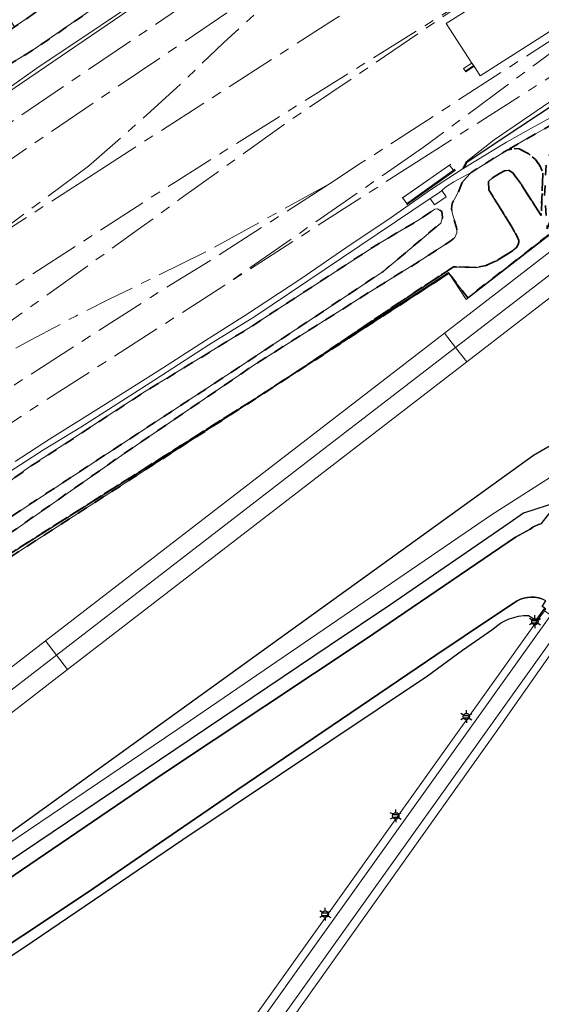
# Model space of a CAD drawing. Extents: x 105780 to 185197, y 477999 to 525027.
# Tile 267 of 562: x 107868 to 107972, y 478286 to 478481. Entities that reach past the tile are written whole.
import ezdxf
from ezdxf.enums import TextEntityAlignment as Align

# ---------------------------------------------------------------- set-up
doc = ezdxf.new("R2010")
doc.units = 0
doc.linetypes.add('AM-AS', pattern=[16, 10, -2, 2, -2])
doc.linetypes.add('XX-HIDDEN', pattern=[4, 2, -2])
for name, color, linetype, lineweight in [('B-GV-GR-GRAS_GAZON-G', 252, 'Continuous', 13), ('B-GV-GR-MATERIAALGRENS-G', 252, 'XX-HIDDEN', 35), ('B-RO-IE-MEUBILAIR_WEGMEUBILAIR-S', 252, 'Continuous', 25), ('B-RO-IE-TERREINAFSCHEIDING_KUNSTMATIG_HEKWERK-G', 252, 'IE-TERREINAFSCHEIDING-KUNSTMATIG', 18), ('B-RO-IE-TERREINAFSCHEIDING_KUNSTMATIG_SCHUTTING-G', 252, 'IE-TERREINAFSCHEIDING-KUNSTMATIG-DICHT', 18), ('B-WE-AM-AS_SPOOR-G', 252, 'AM-AS', 18), ('B-WE-GW-WATERGANG_SLOOT_INSTEEK-G', 252, 'Continuous', 30), ('B-WE-OG-TERREIN_ONBEGROEID-GV', 252, 'Continuous', 18), ('B1-WE-GR-BOUWLAND-GV', 80, 'Continuous', 13), ('B1-WE-GW-TALUD_KRUIN-G', 252, 'Continuous', 25), ('B1-WE-KW-KUNSTWERK_GELUIDSWERING_SCHERM-G', 170, 'Continuous', 18), ('B1-WE-KW-KUNSTWERK_PERRON-GV', 252, 'Continuous', 18), ('B1-WE-OG-WEG-GV', 7, 'Continuous', 18), ('B1-WE-VH-VERHARDING_ASFALT-GV', 252, 'Continuous', 18), ('B1-WE-VH-VERHARDING_BEDRIJFSVLOERPLAAT-GV', 252, 'Continuous', 18), ('B1-WE-VH-VERHARDING_BETON-GV', 252, 'Continuous', 18), ('B1-WE-VH-VERHARDING_GESLOTEN-GV', 252, 'Continuous', 18), ('B1-WE-VH-VERHARDING_HALFVERHARDING-GV', 252, 'Continuous', 18), ('B1-WE-VH-VERHARDING_HALFVERHARDING_GRIND-GV', 252, 'Continuous', 18), ('B1-WE-VH-VERHARDING_OPEN-GV', 252, 'Continuous', 18)]:
    doc.layers.add(name, color=color, linetype=linetype, lineweight=lineweight)
doc.styles.add('NLCS-ISO', font='NLCS-ISO.ttf')
doc.linetypes.add('IE-TERREINAFSCHEIDING-KUNSTMATIG', pattern='A,4,[82,NLCS.SHX,S=0.75,R=90,X=0,Y=0],4,-2', length=10)
doc.linetypes.add('IE-TERREINAFSCHEIDING-KUNSTMATIG-DICHT', pattern='A,8,-1,[82,NLCS.SHX,S=0.75,R=90,X=0,Y=0],-1', length=10)

# ---------------------------------------------------------------- blocks, each defined once
blk = doc.blocks.new('B-SIE-WEG_LICHTMAST-SO')
at = {"ltscale": 0.1}
for p, q in [((-1.1, 0.63), (-2.19, 1.27)), ((0, 1.27), (0, 2.53)), ((1.1, 0.63), (2.19, 1.27)), ((-1.1, -0.63), (-2.19, -1.27)), ((0, -1.27), (0, -2.53)), ((1.1, -0.63), (2.19, -1.27))]:
    blk.add_line(p, q, dxfattribs=at)
at = {"flags": 128}
for points in [[(-1.16, 0.5), (1.16, 0.5)], [(-1.16, -0.5), (1.16, -0.5)]]:
    blk.add_lwpolyline(points, dxfattribs=at)
at = {"ltscale": 0.1}
blk.add_circle((0, 0), 1.27, dxfattribs=at)
at = {"style": 'NLCS-ISO'}
blk.add_attdef('TYPE', text='', height=1.8, dxfattribs=at).set_placement((0, 2.53), align=Align.BOTTOM_CENTER)

msp = doc.modelspace()

# ---------------------------------------------------------------- linework, layer by layer
at = {"layer": 'B-GV-GR-GRAS_GAZON-G', "flags": 128}
for points in [[(107852.964, 478458.627), (107871.504, 478471.71), (107896.825, 478488.723), (107903.3, 478493.712), (107909.801, 478498.24), (107910.297, 478498.026), (107908.008, 478501.26), (107914.044, 478505.515), (107916.409, 478502.315), (107916.659, 478502.613), (107918.849, 478505.22), (107929.651, 478511.799), (107926.337, 478517.079), (107910.762, 478506.644), (107900.281, 478498.178), (107885.625, 478485.566), (107884.22, 478484.597), (107870.595, 478475.2), (107852.368, 478464.176)], [(108001.808, 478482.367), (107991.17, 478475.213), (107987.655, 478472.85), (107981.058, 478469.048), (107971.055, 478462.432), (107963.634, 478457.551), (107956.874, 478453.004), (107956.262, 478451.895), (107960.372, 478454.391), (107964.749, 478457.011), (107969.678, 478459.792), (107974.689, 478462.6), (107978.135, 478464.463), (107982.215, 478466.542), (107985.582, 478468.159), (107989.623, 478470.229), (107992.927, 478471.714), (107999.93, 478475.365), (108007.058, 478478.798), (108010.694, 478481.994)], [(107848.205, 478366.914), (107888.3, 478394.87), (107914.365, 478412.672), (107936.347, 478426.542), (107948.047, 478433.801), (107953.664, 478437.449), (107954.443, 478438.155), (107954.885, 478439.056), (107954.817, 478440.098), (107953.977, 478442.827), (107953.802, 478443.814), (107953.948, 478444.898), (107955.134, 478447.086), (107955.946, 478449.022), (107956.713, 478449.987), (107957.7, 478451.03), (107954.28, 478449.139), (107952.618, 478448.113), (107951.87, 478447.472), (107952.751, 478446.204), (107950.437, 478444.594), (107949.571, 478445.839), (107914.75, 478422.44), (107905.67, 478416.81), (107894.934, 478409.888), (107887.408, 478405.025), (107880.253, 478400.479), (107872.805, 478395.976), (107866.072, 478391.629)], [(107858.575, 478384.269), (107869.875, 478392.45), (107892.903, 478407.489), (107913.449, 478420.05), (107938.974, 478436.683), (107947.427, 478441.691), (107950.469, 478443.746), (107951.043, 478443.83), (107951.911, 478443.259), (107952.005, 478442.079), (107951.661, 478440.981), (107940.159, 478431.337), (107911.323, 478412.166), (107863.911, 478381.121)]]:
    msp.add_lwpolyline(points, dxfattribs=at)
msp.add_lwpolyline([(107819.64, 478439.099), (107821.269, 478436.44), (107856.342, 478460.521), (107902.28, 478491.843), (107908.386, 478495.889), (107909.582, 478495.308), (107913.629, 478498.144), (107912.598, 478499.641), (107910.297, 478498.026), (107909.801, 478498.24), (107903.3, 478493.712), (107896.825, 478488.723), (107871.504, 478471.71), (107852.964, 478458.627), (107847.452, 478455.196), (107838.132, 478448.785), (107826.585, 478441.036), (107821.341, 478439.449)], close=True, dxfattribs=at)
at = {"layer": 'B-GV-GR-MATERIAALGRENS-G', "flags": 128}
msp.add_lwpolyline([(107788.9, 478421.476), (107800.008, 478428.752), (107815.078, 478439.897), (107815.45, 478440.145), (107816.26, 478440.686), (107821.645, 478444.283), (107825.12, 478446.458), (107829.724, 478449.114), (107835.586, 478453.34), (107852.368, 478464.176), (107870.595, 478475.2), (107884.22, 478484.597), (107882.336, 478487.734), (107880.794, 478489.313), (107867.086, 478479.914), (107866.322, 478479.39), (107842.603, 478463.128), (107833.474, 478457.596), (107794.607, 478431.523), (107787.415, 478427.65), (107786.308, 478429.241), (107798.48, 478440.514), (107805.396, 478445.147), (107819.2, 478454.49), (107816.323, 478458.84), (107861.414, 478488.786), (107863.909, 478484.697), (107872.449, 478490.447)], dxfattribs=at)
for points in [[(107988.101, 478450.322), (107985.725, 478453.652), (107988.245, 478455.647), (107993.151, 478459.099), (107992.893, 478459.405), (107996.434, 478461.921), (107996.054, 478462.122), (107994.979, 478462.456), (107994.131, 478462.572), (107993.126, 478462.418), (107991.332, 478461.625), (107981.525, 478455.907), (107979.224, 478453.798), (107978.011, 478452.186), (107973.87, 478442.816), (107972.818, 478439.828), (107972.27, 478446.358), (107972.582, 478452.892), (107973.528, 478455.225), (107976.015, 478457.693), (107980.437, 478461.255), (107983.513, 478463.172), (107990.882, 478466.971), (108006.89, 478477.072), (108009.572, 478478.677), (108009.308, 478478.547), (108004.549, 478476.048), (107999.867, 478473.632), (107994.76, 478471.099), (107989.674, 478468.639), (107984.897, 478466.289), (107979.749, 478463.695), (107975.085, 478461.3), (107968.688, 478457.704), (107964.819, 478455.448), (107966.222, 478455.773), (107967.203, 478455.689), (107969.136, 478454.72), (107970.479, 478453.59), (107971.319, 478452.42), (107971.942, 478450.95), (107971.595, 478442.487), (107967.674, 478448.593), (107965.994, 478450.932), (107965.137, 478451.493), (107964.325, 478451.329), (107963.327, 478450.804), (107961.964, 478449.975), (107961.134, 478449.202), (107961.212, 478447.557), (107965.637, 478440.442), (107966.844, 478438.306), (107967.135, 478437.548), (107967.131, 478436.84), (107966.713, 478436.152), (107965.284, 478435.076), (107962.726, 478433.517), (107960.654, 478432.579), (107958.641, 478432.177), (107954.191, 478432.299), (107952.714, 478431.328), (107945.173, 478426.373), (107925.195, 478412.893), (107915.324, 478406.459), (107851.442, 478366.085), (107857.779, 478369.265), (107909.153, 478402.393), (107953.298, 478431.007), (107957.022, 478426.181), (107972.562, 478438.251), (107975.132, 478440.248), (107985.019, 478447.928)], [(107925.195, 478412.893), (107945.173, 478426.373), (107952.714, 478431.328), (107954.191, 478432.299), (107958.641, 478432.177), (107960.654, 478432.579), (107962.726, 478433.517), (107965.284, 478435.076), (107966.713, 478436.152), (107967.131, 478436.84), (107967.135, 478437.548), (107966.844, 478438.306), (107965.637, 478440.442), (107961.212, 478447.557), (107961.134, 478449.202), (107961.964, 478449.975), (107963.327, 478450.804), (107964.325, 478451.329), (107965.137, 478451.493), (107965.994, 478450.932), (107967.674, 478448.593), (107971.595, 478442.487), (107971.942, 478450.95), (107971.319, 478452.42), (107970.479, 478453.59), (107969.136, 478454.72), (107967.203, 478455.689), (107966.222, 478455.773), (107964.819, 478455.448), (107957.7, 478451.03), (107956.713, 478449.987), (107955.946, 478449.022), (107955.134, 478447.086), (107953.948, 478444.898), (107953.802, 478443.814), (107953.977, 478442.827), (107954.817, 478440.098), (107954.885, 478439.056), (107954.443, 478438.155), (107953.664, 478437.449), (107948.047, 478433.801), (107936.347, 478426.542), (107914.365, 478412.672), (107888.3, 478394.87), (107848.205, 478366.914), (107839.288, 478359.987), (107851.442, 478366.085), (107915.324, 478406.459)], [(107848.347, 478375.906), (107850.394, 478372.204), (107854.084, 478373.161), (107857.71, 478375.056), (107859.927, 478376.859), (107861.882, 478379.131), (107863.911, 478381.121), (107911.323, 478412.166), (107940.159, 478431.337), (107951.661, 478440.981), (107952.005, 478442.079), (107951.911, 478443.259), (107951.043, 478443.83), (107950.469, 478443.746), (107947.427, 478441.691), (107938.974, 478436.683), (107913.449, 478420.05), (107892.903, 478407.489), (107869.875, 478392.45), (107858.575, 478384.269), (107857.238, 478382.72), (107856.862, 478381.405), (107856.241, 478379.771), (107854.794, 478378.419), (107852.446, 478377.312), (107849.008, 478376.205)]]:
    msp.add_lwpolyline(points, close=True, dxfattribs=at)
at = {"layer": 'B-RO-IE-TERREINAFSCHEIDING_KUNSTMATIG_HEKWERK-G', "flags": 128}
for points in [[(107961.993, 478538.525), (107960.393, 478539.218), (107958.023, 478538.784), (107955.663, 478537.499), (107915.734, 478510.517), (107899.752, 478499.86), (107882.336, 478487.734), (107884.22, 478484.597), (107870.595, 478475.2), (107852.368, 478464.176), (107835.586, 478453.34), (107829.724, 478449.114), (107825.12, 478446.458), (107821.645, 478444.283), (107815.078, 478439.897), (107800.008, 478428.752), (107788.9, 478421.476), (107753.163, 478397.088), (107729.564, 478379.182), (107715.55, 478369.612), (107698.651, 478358.281), (107683.236, 478347.785), (107675.077, 478341.757), (107663.369, 478332.648), (107658.647, 478328.411), (107655.748, 478325.675), (107651.242, 478320.688), (107641.102, 478333.513), (107620.676, 478317.524), (107623.522, 478313.886), (107628.199, 478307.314), (107611.805, 478294.656), (107601.536, 478286.847), (107594.966, 478280.726)], [(107956.506, 478471.099), (107958.091, 478472.165)], [(107756.713, 478301.907), (107779.63, 478319.948), (107793.643, 478331.111), (107800.235, 478335.511), (107830.974, 478353.18), (107851.442, 478366.085), (107915.324, 478406.459), (107925.195, 478412.893), (107953.205, 478431.147), (107956.742, 478425.849), (107985.111, 478447.778), (107982.416, 478452.14), (107993.001, 478459.742)], [(107954.496, 478451.654), (107944.854, 478444.826)]]:
    msp.add_lwpolyline(points, dxfattribs=at)
at = {"layer": 'B-RO-IE-TERREINAFSCHEIDING_KUNSTMATIG_SCHUTTING-G', "flags": 128}
for points in [[(107952.745, 478480.61), (107957.856, 478472.731), (107958.27, 478472.092), (107959.483, 478470.223)], [(107944.006, 478445.915), (107953.655, 478452.657)], [(107944.913, 478444.62), (107945.06, 478444.746), (107954.316, 478451.278), (107954.621, 478451.514)], [(107949.571, 478445.839), (107951.394, 478447.064), (107951.87, 478447.472), (107952.751, 478446.204), (107950.437, 478444.594)], [(107949.571, 478445.839), (107950.437, 478444.594)]]:
    msp.add_lwpolyline(points, dxfattribs=at)
at = {"layer": 'B-WE-AM-AS_SPOOR-G', "flags": 128}
for points in [[(107969.603, 478530.817), (107965.311, 478528.024), (107864.19, 478459.52), (107835.298, 478439.774), (107810.071, 478422.355), (107799.345, 478414.798), (107778.622, 478400.002), (107754.83, 478382.889), (107722.632, 478359.287), (107713.466, 478352.492), (107687.502, 478332.988), (107663.322, 478314.589), (107635.553, 478293.042), (107612.393, 478274.843)], [(107985.691, 478516.223), (107979.748, 478512.551), (107969.299, 478506.032), (107945.732, 478491.109), (107929.649, 478480.853), (107882.862, 478450.782)], [(107922.491, 478491.604), (107920.044, 478490.073), (107871.059, 478456.858), (107836.304, 478433.152), (107816.059, 478419.196), (107783.069, 478396.047), (107758.291, 478378.33), (107737.981, 478363.667), (107689.941, 478328.276), (107670.95, 478314.059), (107632.404, 478284.653), (107618.01, 478273.473)], [(108007.748, 478492.016), (107994.718, 478483.814), (107969.298, 478467.383), (107949.255, 478454.612)], [(107923.547, 478490.217), (107918.452, 478485.873), (107908.557, 478476.727), (107901.107, 478469.581), (107891.701, 478461.003), (107881.769, 478452.289)], [(107960.368, 478487.556), (107919.613, 478462.085)], [(107960.368, 478487.556), (107920.582, 478460.525)], [(107977.051, 478479.546), (107935.893, 478452.913), (107929.573, 478448.751)], [(107977.973, 478478.073), (107948.247, 478456.062)], [(107919.613, 478462.085), (107898.928, 478449.131), (107858.229, 478422.869)], [(107920.582, 478460.525), (107899.787, 478445.649), (107892.167, 478440.079), (107861.502, 478418.081), (107845.157, 478405.743)], [(107948.247, 478456.062), (107908.807, 478428.656)], [(107949.255, 478454.612), (107908.807, 478428.656)], [(107881.769, 478452.289), (107858.851, 478435.263)], [(107882.862, 478450.782), (107858.851, 478435.263)], [(107929.573, 478448.751), (107904.775, 478435.127)], [(107929.573, 478448.751), (107905.819, 478433.515)], [(107904.775, 478435.127), (107885.841, 478425.872), (107879.257, 478422.541), (107870.124, 478417.714), (107859.983, 478412.087), (107846.12, 478404.145)], [(107905.819, 478433.515), (107894.079, 478426.238), (107877.87, 478415.848), (107856.31, 478401.983), (107835.756, 478388.528), (107822.912, 478379.96), (107798.788, 478363.626), (107790.897, 478358.121), (107778.392, 478349.324), (107762.107, 478337.696), (107738.379, 478320.232), (107729.525, 478313.477), (107712.502, 478300.679), (107694.135, 478286.476), (107682.278, 478277.487)], [(107908.807, 478428.656), (107873.694, 478406.102), (107854.983, 478393.862), (107835.165, 478380.528), (107806.88, 478360.809), (107789.452, 478348.409), (107778.195, 478340.206), (107760.643, 478327.234), (107739.791, 478311.547), (107716.94, 478293.995)]]:
    msp.add_lwpolyline(points, dxfattribs=at)
at = {"layer": 'B-WE-GW-WATERGANG_SLOOT_INSTEEK-G', "flags": 128}
for points in [[(107971.656, 478381.35), (107975.05, 478385.673), (107968.102, 478383.446), (107965.277, 478381.42), (107941.738, 478365.315), (107929.535, 478357.098), (107834.713, 478293.251)], [(107969.444, 478380.27), (107966.488, 478378.658), (107936.68, 478358.361), (107896.641, 478331.751), (107855.954, 478304.096)], [(107936.68, 478358.361), (107966.488, 478378.658), (107969.444, 478380.27)], [(107969.06, 478363.12), (107970.609, 478362.165), (107972.295, 478364.557), (107971.821, 478364.885), (107972.492, 478366.029), (107971.74, 478366.388)], [(107966.207, 478365.658), (107962.15, 478362.901), (107950.687, 478355.219), (107911.415, 478328.602), (107881.53, 478308.146), (107855.654, 478290.921), (107830.63, 478274.316), (107821.167, 478268.973), (107809.929, 478264.817), (107761.573, 478246.132), (107736.425, 478236.552), (107737.161, 478234.629), (107741.433, 478236.235), (107759.089, 478242.872), (107804.153, 478259.918), (107821.866, 478267.037), (107831.325, 478272.063), (107854.755, 478287.848), (107870.585, 478298.345), (107900.468, 478318.695), (107949.017, 478351.159), (107955.964, 478356.264)], [(107855.654, 478290.921), (107881.53, 478308.146), (107911.415, 478328.602), (107950.687, 478355.219), (107962.15, 478362.901), (107966.207, 478365.658)], [(107955.964, 478356.264), (107961.987, 478360.391)], [(107855.954, 478304.096), (107896.641, 478331.751), (107936.68, 478358.361)]]:
    msp.add_lwpolyline(points, dxfattribs=at)
for points in [[(107969.444, 478380.27, -0.0857585), (107971.656, 478381.35)], [(107971.656, 478381.35, 0.0857585), (107969.444, 478380.27)], [(107971.74, 478366.388, 0.2451504), (107966.207, 478365.658)], [(107966.207, 478365.658, -0.2451504), (107971.74, 478366.388)], [(107961.987, 478360.391, -0.1943324), (107969.06, 478363.12)]]:
    msp.add_lwpolyline(points, format="xyb", dxfattribs=at)
at = {"layer": 'B-WE-OG-TERREIN_ONBEGROEID-GV'}
msp.add_lwpolyline([(107969.06, 478363.12, 0.1943324), (107961.987, 478360.391)], format="xyb", dxfattribs=at)
at = {"layer": 'B-WE-OG-TERREIN_ONBEGROEID-GV', "flags": 128}
for points in [[(107970.831, 478362.051), (107970.609, 478362.165), (107969.06, 478363.12)], [(107961.987, 478360.391), (107955.964, 478356.264), (107949.017, 478351.159), (107900.468, 478318.695), (107870.585, 478298.345), (107854.755, 478287.848)], [(107863.608, 478219.526), (107865.483, 478217.159), (107866.434, 478215.889), (107909.367, 478275.961), (107970.831, 478362.051)]]:
    msp.add_lwpolyline(points, dxfattribs=at)
at = {"layer": 'B1-WE-GR-BOUWLAND-GV', "flags": 128}
msp.add_lwpolyline([(108208.873, 478024.519), (108181.825, 478064.961), (108156.333, 478102.194), (108133.779, 478134.329), (108112.913, 478165.717), (108088.608, 478201.098), (108066.882, 478234.386), (108046.097, 478264.214), (108017.501, 478305.903), (108000, 478331.372), (107982.115, 478355.018), (107979.991, 478356.632), (107978.138, 478357.777), (107975.691, 478358.644), (107962.676, 478340.04), (107877.211, 478219.919), (107869.274, 478208.277), (107858.426, 478194.518)], dxfattribs=at)
at = {"layer": 'B1-WE-GW-TALUD_KRUIN-G', "flags": 128}
for points in [[(108003.734, 478483.486), (108001.808, 478482.367), (107991.17, 478475.213), (107987.655, 478472.85), (107981.058, 478469.048), (107971.055, 478462.432), (107963.634, 478457.551), (107956.874, 478453.004), (107956.262, 478451.895)], [(107851.442, 478366.085), (107915.324, 478406.459), (107925.195, 478412.893), (107945.173, 478426.373), (107952.714, 478431.328), (107954.191, 478432.299), (107958.641, 478432.177), (107960.654, 478432.579), (107962.726, 478433.517), (107965.284, 478435.076), (107966.713, 478436.152), (107967.131, 478436.84), (107967.135, 478437.548), (107966.844, 478438.306), (107965.637, 478440.442), (107961.212, 478447.557), (107961.134, 478449.202), (107961.964, 478449.975), (107963.327, 478450.804), (107964.325, 478451.329), (107965.137, 478451.493), (107965.994, 478450.932), (107967.674, 478448.593), (107971.595, 478442.487)], [(107991.475, 478402.076), (107991.194, 478402.214), (107991.047, 478402.28), (107990.898, 478402.343), (107990.749, 478402.404), (107990.6, 478402.464), (107990.449, 478402.521), (107988.183, 478402.749), (107985.909, 478402.641), (107983.675, 478402.199), (107981.53, 478401.433), (107979.522, 478400.36), (107970.055, 478394.842), (107867.326, 478320.812), (107845.013, 478303.761)]]:
    msp.add_lwpolyline(points, dxfattribs=at)
at = {"layer": 'B1-WE-KW-KUNSTWERK_GELUIDSWERING_SCHERM-G', "flags": 128}
msp.add_lwpolyline([(107908.386, 478495.889), (107902.28, 478491.843), (107856.342, 478460.521), (107808.203, 478427.469), (107806.976, 478426.69), (107788.72, 478413.783), (107762.109, 478394.678), (107722.864, 478366.032), (107696.751, 478346.6), (107646.06, 478308.131), (107631.373, 478296.74), (107617.941, 478286.114), (107604.974, 478276.194), (107597.001, 478269.869)], dxfattribs=at)
at = {"layer": 'B1-WE-KW-KUNSTWERK_PERRON-GV', "flags": 128}
msp.add_lwpolyline([(107957.856, 478472.731), (107958.27, 478472.092), (107959.483, 478470.223), (108002.742, 478497.852), (107994.757, 478507.16), (107952.745, 478480.61)], close=True, dxfattribs=at)
at = {"layer": 'B1-WE-OG-WEG-GV', "flags": 128}
for points in [[(107836.755, 478329.982), (107873.207, 478358.113), (107952.415, 478419.152), (107965.72, 478429.419), (107976.495, 478437.755), (107975.132, 478440.248), (107972.562, 478438.251), (107957.022, 478426.181), (107953.298, 478431.007), (107909.153, 478402.393), (107857.779, 478369.265)], [(107867.326, 478320.812), (107970.055, 478394.842), (107979.522, 478400.36), (107981.53, 478401.433), (107983.675, 478402.199), (107985.909, 478402.641), (107988.183, 478402.749), (107990.449, 478402.521), (107990.6, 478402.464), (107990.749, 478402.404), (107990.898, 478402.343), (107991.047, 478402.28), (107991.194, 478402.214), (107991.475, 478402.076), (107993.378, 478403.291), (107994.83, 478404.219), (107980.014, 478431.319), (107956.813, 478413.449), (107877.601, 478352.41), (107847.886, 478329.449)], [(107834.713, 478293.251), (107929.535, 478357.098), (107941.738, 478365.315), (107965.277, 478381.42), (107968.102, 478383.446), (107975.05, 478385.673), (107978.047, 478385.007), (107975.857, 478392.099), (107961.745, 478383.083), (107899.293, 478340.452), (107845.013, 478303.761)], [(107858.426, 478194.518), (107869.274, 478208.277), (107877.211, 478219.919), (107962.676, 478340.04), (107975.691, 478358.644), (107974.861, 478359.217), (107974.649, 478359.35), (107974.499, 478359.425), (107913.045, 478273.37), (107855.946, 478193.468)]]:
    msp.add_lwpolyline(points, dxfattribs=at)
msp.add_lwpolyline([(107961.745, 478383.083), (107975.857, 478392.099), (107981.149, 478395.479), (107981.377, 478395.595), (107984.358, 478397.529), (107988.881, 478400.418), (107990.508, 478401.458), (107990.934, 478401.73), (107991.475, 478402.076), (107991.194, 478402.214), (107991.047, 478402.28), (107990.898, 478402.343), (107990.749, 478402.404), (107990.6, 478402.464), (107990.449, 478402.521), (107988.183, 478402.749), (107985.909, 478402.641), (107983.675, 478402.199), (107981.53, 478401.433), (107979.522, 478400.36), (107970.055, 478394.842), (107867.326, 478320.812), (107845.013, 478303.761), (107899.293, 478340.452)], close=True, dxfattribs=at)
at = {"layer": 'B1-WE-VH-VERHARDING_ASFALT-GV', "flags": 128}
msp.add_lwpolyline([(107972.161, 478361.304), (107973.502, 478363.189), (107972.246, 478364.05), (107970.831, 478362.051), (107909.367, 478275.961), (107866.434, 478215.889), (107864.654, 478213.398), (107864.462, 478213.13), (107852.263, 478196.061), (107816.803, 478156.403), (107815.474, 478154.917), (107771.044, 478105.228), (107740.249, 478070.788), (107735.869, 478065.89), (107702.91, 478029.08), (107704.053, 478028.084), (107706.717, 478031.051), (107737.01, 478064.897), (107853.497, 478195.201), (107910.595, 478275.084)], close=True, dxfattribs=at)
at = {"layer": 'B1-WE-VH-VERHARDING_BEDRIJFSVLOERPLAAT-GV', "flags": 128}
msp.add_lwpolyline([(107972.246, 478364.05), (107972.505, 478364.411), (107972.295, 478364.557), (107970.609, 478362.165), (107970.831, 478362.051)], close=True, dxfattribs=at)
at = {"layer": 'B1-WE-VH-VERHARDING_BETON-GV', "flags": 128}
for points in [[(107978.251, 478434.543), (107976.495, 478437.755), (107965.72, 478429.419), (107952.415, 478419.152), (107954.613, 478416.302), (107970.486, 478428.541)], [(107980.014, 478431.319), (107978.251, 478434.543), (107970.486, 478428.541), (107954.613, 478416.302), (107956.813, 478413.449)], [(107954.613, 478416.302), (107952.415, 478419.152), (107873.207, 478358.113), (107875.404, 478355.261), (107928.756, 478396.367)], [(107956.813, 478413.449), (107954.613, 478416.302), (107928.756, 478396.367), (107875.404, 478355.261), (107877.601, 478352.41)]]:
    msp.add_lwpolyline(points, close=True, dxfattribs=at)
for points in [[(107974.649, 478359.35), (107976.033, 478361.368), (107973.502, 478363.189), (107972.161, 478361.304), (107910.595, 478275.084), (107853.497, 478195.201), (107737.01, 478064.897), (107706.717, 478031.051), (107704.053, 478028.084), (107687.617, 478009.735), (107678.909, 478000.013)], [(107682.928, 478000.013), (107708.939, 478029.053), (107739.243, 478062.887), (107855.946, 478193.468), (107913.045, 478273.37), (107974.499, 478359.425), (107974.649, 478359.35)], [(107861.104, 478344.243), (107875.404, 478355.261), (107873.207, 478358.113), (107836.755, 478329.982)], [(107847.886, 478329.449), (107877.601, 478352.41), (107875.404, 478355.261), (107861.104, 478344.243)]]:
    msp.add_lwpolyline(points, dxfattribs=at)
at = {"layer": 'B1-WE-VH-VERHARDING_GESLOTEN-GV', "flags": 128}
msp.add_lwpolyline([(107949.571, 478445.839), (107950.437, 478444.594), (107952.751, 478446.204), (107951.87, 478447.472), (107951.394, 478447.064)], close=True, dxfattribs=at)
at = {"layer": 'B1-WE-VH-VERHARDING_HALFVERHARDING-GV', "flags": 128}
for points in [[(108002.742, 478497.852), (107959.483, 478470.223), (107958.27, 478472.092), (107956.619, 478471.007), (107956.201, 478471.636), (107957.856, 478472.731), (107952.745, 478480.61), (107994.757, 478507.16)], [(107902.28, 478491.843), (107856.342, 478460.521)], [(107867.18, 478393.648), (107874.027, 478398.084), (107886.947, 478406.188), (107895.499, 478411.61), (107905.013, 478417.713), (107912.946, 478422.743), (107923.902, 478429.931), (107933.892, 478436.816), (107941.163, 478441.657), (107949.651, 478447.598), (107955.898, 478451.658), (107956.715, 478453.115), (107962.248, 478457.482), (107984.751, 478472.868), (107989.027, 478475.293), (107992.169, 478477.065), (107993.03, 478477.879), (107999.336, 478481.626)]]:
    msp.add_lwpolyline(points, dxfattribs=at)
msp.add_lwpolyline([(107944.096, 478445.978), (107953.432, 478452.501), (107954.316, 478451.278), (107945.06, 478444.746)], close=True, dxfattribs=at)
at = {"layer": 'B1-WE-VH-VERHARDING_HALFVERHARDING_GRIND-GV', "flags": 128}
msp.add_lwpolyline([(107872.449, 478490.447), (107863.909, 478484.697), (107867.086, 478479.914), (107880.794, 478489.313)], dxfattribs=at)
at = {"layer": 'B1-WE-VH-VERHARDING_OPEN-GV', "flags": 128}
for points in [[(107958.27, 478472.092), (107957.856, 478472.731), (107956.201, 478471.636), (107956.619, 478471.007)], [(107944.096, 478445.978), (107945.06, 478444.746), (107954.316, 478451.278), (107953.432, 478452.501)]]:
    msp.add_lwpolyline(points, close=True, dxfattribs=at)
for points in [[(107974.689, 478462.6), (107969.678, 478459.792), (107964.749, 478457.011), (107960.372, 478454.391), (107956.262, 478451.895), (107955.898, 478451.658), (107949.651, 478447.598), (107941.163, 478441.657), (107933.892, 478436.816), (107923.902, 478429.931), (107912.946, 478422.743), (107905.013, 478417.713), (107895.499, 478411.61), (107886.947, 478406.188), (107874.027, 478398.084), (107867.18, 478393.648)], [(107866.072, 478391.629), (107872.805, 478395.976), (107880.253, 478400.479), (107887.408, 478405.025), (107894.934, 478409.888), (107905.67, 478416.81), (107914.75, 478422.44), (107949.571, 478445.839), (107951.394, 478447.064), (107951.87, 478447.472), (107952.618, 478448.113), (107954.28, 478449.139), (107957.7, 478451.03), (107964.819, 478455.448), (107968.688, 478457.704), (107975.085, 478461.3)]]:
    msp.add_lwpolyline(points, dxfattribs=at)

# ---------------------------------------------------------------- block references
at = {"layer": 'B-RO-IE-MEUBILAIR_WEGMEUBILAIR-S', "xscale": 0.5, "yscale": 0.5, "zscale": 0.5}
for p in [(107970.353, 478361.886), (107956.753, 478343.052), (107942.744, 478323.349), (107928.736, 478303.843)]:
    msp.add_blockref('B-SIE-WEG_LICHTMAST-SO', p, dxfattribs=at)

doc.saveas('drawing.dxf')
